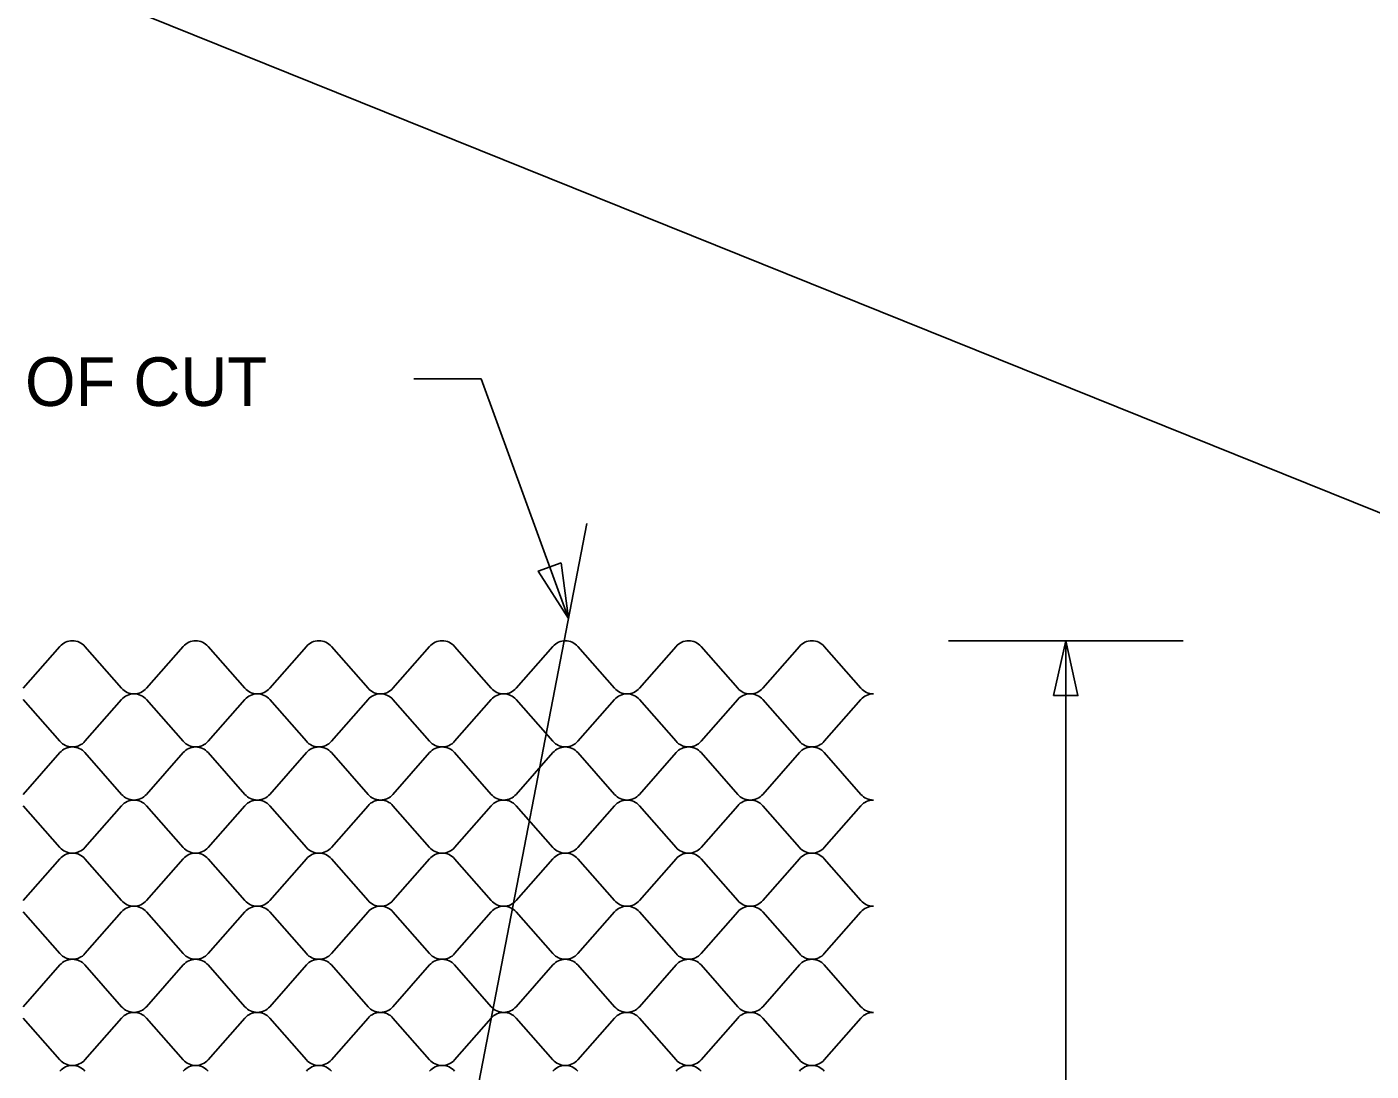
# Model space of a CAD drawing. Extents: x 638850 to 644908, y 297188 to 298900.
# Drawn here: x 643904.6 to 643981.9, y 297529.5 to 297589.6 of the extents above; entities that cross this region are included whole.
import ezdxf

# ---------------------------------------------------------------- set-up
doc = ezdxf.new("R2010")
doc.units = 0
for name, color, linetype in [('1', 7, 'Continuous'), ('3', 7, 'Continuous'), ('5', 7, 'Continuous'), ('6', 7, 'Continuous')]:
    doc.layers.add(name, color=color, linetype=linetype)

msp = doc.modelspace()

# ---------------------------------------------------------------- linework, layer by layer
at = {"layer": '1'}
msp.add_line((641027.32, 298753.995), (644908.141, 297188.079), dxfattribs=at)
at = {"layer": '3'}
msp.add_line((643936.815, 297560.99), (643898.749, 297364.187), dxfattribs=at)
at = {"layer": '5'}
for p, q in [((643904.39, 297551.512), (643906.499, 297553.913)), ((643907.935, 297553.913), (643910.045, 297551.512)), ((643911.481, 297551.512), (643913.59, 297553.913)), ((643915.026, 297553.913), (643917.136, 297551.512)), ((643918.571, 297551.512), (643920.681, 297553.913)), ((643922.117, 297553.913), (643924.227, 297551.512)), ((643925.662, 297551.512), (643927.772, 297553.913)), ((643929.208, 297553.913), (643931.318, 297551.512)), ((643932.753, 297551.512), (643934.863, 297553.913)), ((643936.299, 297553.913), (643938.409, 297551.512)), ((643939.844, 297551.512), (643941.954, 297553.913)), ((643943.389, 297553.913), (643945.499, 297551.512)), ((643946.935, 297551.512), (643949.044, 297553.913)), ((643950.48, 297553.913), (643952.59, 297551.512)), ((643906.499, 297548.456), (643904.39, 297550.858)), ((643910.045, 297550.858), (643907.935, 297548.456)), ((643913.59, 297548.456), (643911.481, 297550.858)), ((643917.136, 297550.858), (643915.026, 297548.456)), ((643920.681, 297548.456), (643918.571, 297550.858)), ((643924.227, 297550.858), (643922.117, 297548.456)), ((643927.772, 297548.456), (643925.662, 297550.858)), ((643931.318, 297550.858), (643929.208, 297548.456)), ((643934.863, 297548.456), (643932.753, 297550.858)), ((643938.409, 297550.858), (643936.299, 297548.456)), ((643941.954, 297548.456), (643939.844, 297550.858)), ((643945.499, 297550.858), (643943.389, 297548.456)), ((643949.044, 297548.456), (643946.935, 297550.858)), ((643952.59, 297550.858), (643950.48, 297548.456)), ((643904.39, 297545.401), (643906.499, 297547.803)), ((643907.935, 297547.803), (643910.045, 297545.401)), ((643911.481, 297545.401), (643913.59, 297547.803)), ((643915.026, 297547.803), (643917.136, 297545.401)), ((643918.571, 297545.401), (643920.681, 297547.803)), ((643922.117, 297547.803), (643924.227, 297545.401)), ((643925.662, 297545.401), (643927.772, 297547.803)), ((643929.208, 297547.803), (643931.318, 297545.401)), ((643932.753, 297545.401), (643934.863, 297547.803)), ((643936.299, 297547.803), (643938.409, 297545.401)), ((643939.844, 297545.401), (643941.954, 297547.803)), ((643943.389, 297547.803), (643945.499, 297545.401)), ((643946.935, 297545.401), (643949.044, 297547.803)), ((643950.48, 297547.803), (643952.59, 297545.401)), ((643906.499, 297542.346), (643904.39, 297544.748)), ((643910.045, 297544.748), (643907.935, 297542.346)), ((643913.59, 297542.346), (643911.481, 297544.748)), ((643917.136, 297544.748), (643915.026, 297542.346)), ((643920.681, 297542.346), (643918.571, 297544.748)), ((643924.227, 297544.748), (643922.117, 297542.346)), ((643927.772, 297542.346), (643925.662, 297544.748)), ((643931.318, 297544.748), (643929.208, 297542.346)), ((643934.863, 297542.346), (643932.753, 297544.748)), ((643938.409, 297544.748), (643936.299, 297542.346)), ((643941.954, 297542.346), (643939.844, 297544.748)), ((643945.499, 297544.748), (643943.389, 297542.346)), ((643949.044, 297542.346), (643946.935, 297544.748)), ((643952.59, 297544.748), (643950.48, 297542.346)), ((643904.39, 297539.291), (643906.499, 297541.693)), ((643907.935, 297541.693), (643910.045, 297539.291)), ((643911.481, 297539.291), (643913.59, 297541.693)), ((643915.026, 297541.693), (643917.136, 297539.291)), ((643918.571, 297539.291), (643920.681, 297541.693)), ((643922.117, 297541.693), (643924.227, 297539.291)), ((643925.662, 297539.291), (643927.772, 297541.693)), ((643929.208, 297541.693), (643931.318, 297539.291)), ((643932.753, 297539.291), (643934.863, 297541.693)), ((643936.299, 297541.693), (643938.409, 297539.291)), ((643939.844, 297539.291), (643941.954, 297541.693)), ((643943.389, 297541.693), (643945.499, 297539.291)), ((643946.935, 297539.291), (643949.044, 297541.693)), ((643950.48, 297541.693), (643952.59, 297539.291)), ((643906.499, 297536.236), (643904.39, 297538.638)), ((643910.045, 297538.638), (643907.935, 297536.236)), ((643913.59, 297536.236), (643911.481, 297538.638)), ((643917.136, 297538.638), (643915.026, 297536.236)), ((643920.681, 297536.236), (643918.571, 297538.638)), ((643924.227, 297538.638), (643922.117, 297536.236)), ((643927.772, 297536.236), (643925.662, 297538.638)), ((643931.318, 297538.638), (643929.208, 297536.236)), ((643934.863, 297536.236), (643932.753, 297538.638)), ((643938.409, 297538.638), (643936.299, 297536.236)), ((643941.954, 297536.236), (643939.844, 297538.638)), ((643945.499, 297538.638), (643943.389, 297536.236)), ((643949.044, 297536.236), (643946.935, 297538.638)), ((643952.59, 297538.638), (643950.48, 297536.236)), ((643904.39, 297533.181), (643906.499, 297535.583)), ((643907.935, 297535.583), (643910.045, 297533.181)), ((643911.481, 297533.181), (643913.59, 297535.583)), ((643915.026, 297535.583), (643917.136, 297533.181)), ((643918.571, 297533.181), (643920.681, 297535.583)), ((643922.117, 297535.583), (643924.227, 297533.181)), ((643925.662, 297533.181), (643927.772, 297535.583)), ((643929.208, 297535.583), (643931.318, 297533.181)), ((643932.753, 297533.181), (643934.863, 297535.583)), ((643936.299, 297535.583), (643938.409, 297533.181)), ((643939.844, 297533.181), (643941.954, 297535.583)), ((643943.389, 297535.583), (643945.499, 297533.181)), ((643946.935, 297533.181), (643949.044, 297535.583)), ((643950.48, 297535.583), (643952.59, 297533.181)), ((643906.499, 297530.126), (643904.39, 297532.528)), ((643910.045, 297532.528), (643907.935, 297530.126)), ((643913.59, 297530.126), (643911.481, 297532.528)), ((643917.136, 297532.528), (643915.026, 297530.126)), ((643920.681, 297530.126), (643918.571, 297532.528)), ((643924.227, 297532.528), (643922.117, 297530.126)), ((643927.772, 297530.126), (643925.662, 297532.528)), ((643931.318, 297532.528), (643929.208, 297530.126)), ((643934.863, 297530.126), (643932.753, 297532.528)), ((643938.409, 297532.528), (643936.299, 297530.126)), ((643941.954, 297530.126), (643939.844, 297532.528)), ((643945.499, 297532.528), (643943.389, 297530.126)), ((643949.044, 297530.126), (643946.935, 297532.528)), ((643952.59, 297532.528), (643950.48, 297530.126))]:
    msp.add_line(p, q, dxfattribs=at)
for centre, start_param, end_param in [((643907.217, 297553.361), 4.712389, 5.60341), ((643907.217, 297553.361), 3.821368, 4.712389), ((643914.308, 297553.361), 4.712389, 5.60341), ((643914.308, 297553.361), 3.821368, 4.712389), ((643921.399, 297553.361), 4.712389, 5.60341), ((643921.399, 297553.361), 3.821368, 4.712389), ((643928.49, 297553.361), 4.712389, 5.60341), ((643928.49, 297553.361), 3.821368, 4.712389), ((643935.581, 297553.361), 4.712389, 5.60341), ((643935.581, 297553.361), 3.821368, 4.712389), ((643942.671, 297553.361), 4.712389, 5.60341), ((643942.671, 297553.361), 3.821368, 4.712389), ((643949.762, 297553.361), 4.712389, 5.60341), ((643949.762, 297553.361), 3.821368, 4.712389), ((643910.763, 297552.064), 0.679775, 1.570796), ((643910.763, 297550.306), 4.712389, 5.60341), ((643910.763, 297552.064), 1.570796, 2.461818), ((643910.763, 297550.306), 3.821368, 4.712389), ((643917.854, 297552.064), 0.679775, 1.570796), ((643917.854, 297550.306), 4.712389, 5.60341), ((643917.854, 297552.064), 1.570796, 2.461818), ((643917.854, 297550.306), 3.821368, 4.712389), ((643924.945, 297552.064), 0.679775, 1.570796), ((643924.945, 297550.306), 4.712389, 5.60341), ((643924.945, 297552.064), 1.570796, 2.461818), ((643924.945, 297550.306), 3.821368, 4.712389), ((643932.035, 297552.064), 0.679775, 1.570796), ((643932.035, 297550.306), 4.712389, 5.60341), ((643932.035, 297552.064), 1.570796, 2.461818), ((643932.035, 297550.306), 3.821368, 4.712389), ((643939.126, 297552.064), 0.679775, 1.570796), ((643939.126, 297550.306), 4.712389, 5.60341), ((643939.126, 297552.064), 1.570796, 2.461818), ((643939.126, 297550.306), 3.821368, 4.712389), ((643946.217, 297552.064), 0.679775, 1.570796), ((643946.217, 297550.306), 4.712389, 5.60341), ((643946.217, 297552.064), 1.570796, 2.461818), ((643946.217, 297550.306), 3.821368, 4.712389), ((643953.308, 297552.064), 0.679775, 1.570336), ((643953.308, 297550.306), 4.712849, 5.60341), ((643907.217, 297549.009), 0.679775, 1.570796), ((643907.217, 297547.25), 4.712389, 5.60341), ((643907.217, 297549.009), 1.570796, 2.461818), ((643907.217, 297547.25), 3.821368, 4.712389), ((643914.308, 297549.009), 0.679775, 1.570796), ((643914.308, 297547.25), 4.712389, 5.60341), ((643914.308, 297549.009), 1.570796, 2.461818), ((643914.308, 297547.25), 3.821368, 4.712389), ((643921.399, 297549.009), 0.679775, 1.570796), ((643921.399, 297547.25), 4.712389, 5.60341), ((643921.399, 297549.009), 1.570796, 2.461818), ((643921.399, 297547.25), 3.821368, 4.712389), ((643928.49, 297549.009), 0.679775, 1.570796), ((643928.49, 297547.25), 4.712389, 5.60341), ((643928.49, 297549.009), 1.570796, 2.461818), ((643928.49, 297547.25), 3.821368, 4.712389), ((643935.581, 297549.009), 0.679775, 1.570796), ((643935.581, 297547.25), 4.712389, 5.60341), ((643935.581, 297549.009), 1.570796, 2.461818), ((643935.581, 297547.25), 3.821368, 4.712389), ((643942.671, 297549.009), 0.679775, 1.570796), ((643942.671, 297547.25), 4.712389, 5.60341), ((643942.671, 297549.009), 1.570796, 2.461818), ((643942.671, 297547.25), 3.821368, 4.712389), ((643949.762, 297549.009), 0.679775, 1.570796), ((643949.762, 297547.25), 4.712389, 5.60341), ((643949.762, 297549.009), 1.570796, 2.461818), ((643949.762, 297547.25), 3.821368, 4.712389), ((643910.763, 297545.954), 0.679775, 1.570796), ((643910.763, 297544.195), 4.712389, 5.60341), ((643910.763, 297545.954), 1.570796, 2.461818), ((643910.763, 297544.195), 3.821368, 4.712389), ((643917.854, 297545.954), 0.679775, 1.570796), ((643917.854, 297544.195), 4.712389, 5.60341), ((643917.854, 297545.954), 1.570796, 2.461818), ((643917.854, 297544.195), 3.821368, 4.712389), ((643924.945, 297545.954), 0.679775, 1.570796), ((643924.945, 297544.195), 4.712389, 5.60341), ((643924.945, 297545.954), 1.570796, 2.461818), ((643924.945, 297544.195), 3.821368, 4.712389), ((643932.035, 297545.954), 0.679775, 1.570796), ((643932.035, 297544.195), 4.712389, 5.60341), ((643932.035, 297545.954), 1.570796, 2.461818), ((643932.035, 297544.195), 3.821368, 4.712389), ((643939.126, 297545.954), 0.679775, 1.570796), ((643939.126, 297544.195), 4.712389, 5.60341), ((643939.126, 297545.954), 1.570796, 2.461818), ((643939.126, 297544.195), 3.821368, 4.712389), ((643946.217, 297545.954), 0.679775, 1.570796), ((643946.217, 297544.195), 4.712389, 5.60341), ((643946.217, 297545.954), 1.570796, 2.461818), ((643946.217, 297544.195), 3.821368, 4.712389), ((643953.308, 297545.954), 0.679775, 1.570336), ((643953.308, 297544.195), 4.712849, 5.60341), ((643907.217, 297542.899), 0.679775, 1.570796), ((643907.217, 297541.14), 4.712389, 5.60341), ((643907.217, 297542.899), 1.570796, 2.461818), ((643907.217, 297541.14), 3.821368, 4.712389), ((643914.308, 297542.899), 0.679775, 1.570796), ((643914.308, 297541.14), 4.712389, 5.60341), ((643914.308, 297542.899), 1.570796, 2.461818), ((643914.308, 297541.14), 3.821368, 4.712389), ((643921.399, 297542.899), 0.679775, 1.570796), ((643921.399, 297541.14), 4.712389, 5.60341), ((643921.399, 297542.899), 1.570796, 2.461818), ((643921.399, 297541.14), 3.821368, 4.712389), ((643928.49, 297542.899), 0.679775, 1.570796), ((643928.49, 297541.14), 4.712389, 5.60341), ((643928.49, 297542.899), 1.570796, 2.461818), ((643928.49, 297541.14), 3.821368, 4.712389), ((643935.581, 297542.899), 0.679775, 1.570796), ((643935.581, 297541.14), 4.712389, 5.60341), ((643935.581, 297542.899), 1.570796, 2.461818), ((643935.581, 297541.14), 3.821368, 4.712389), ((643942.671, 297542.899), 0.679775, 1.570796), ((643942.671, 297541.14), 4.712389, 5.60341), ((643942.671, 297542.899), 1.570796, 2.461818), ((643942.671, 297541.14), 3.821368, 4.712389), ((643949.762, 297542.899), 0.679775, 1.570796), ((643949.762, 297541.14), 4.712389, 5.60341), ((643949.762, 297542.899), 1.570796, 2.461818), ((643949.762, 297541.14), 3.821368, 4.712389), ((643910.763, 297539.844), 0.679775, 1.570796), ((643910.763, 297538.085), 4.712389, 5.60341), ((643910.763, 297539.844), 1.570796, 2.461818), ((643910.763, 297538.085), 3.821368, 4.712389), ((643917.854, 297539.844), 0.679775, 1.570796), ((643917.854, 297538.085), 4.712389, 5.60341), ((643917.854, 297539.844), 1.570796, 2.461818), ((643917.854, 297538.085), 3.821368, 4.712389), ((643924.945, 297539.844), 0.679775, 1.570796), ((643924.945, 297538.085), 4.712389, 5.60341), ((643924.945, 297539.844), 1.570796, 2.461818), ((643924.945, 297538.085), 3.821368, 4.712389), ((643932.035, 297539.844), 0.679775, 1.570796), ((643932.035, 297538.085), 4.712389, 5.60341), ((643932.035, 297539.844), 1.570796, 2.461818), ((643932.035, 297538.085), 3.821368, 4.712389), ((643939.126, 297539.844), 0.679775, 1.570796), ((643939.126, 297538.085), 4.712389, 5.60341), ((643939.126, 297539.844), 1.570796, 2.461818), ((643939.126, 297538.085), 3.821368, 4.712389), ((643946.217, 297539.844), 0.679775, 1.570796), ((643946.217, 297538.085), 4.712389, 5.60341), ((643946.217, 297539.844), 1.570796, 2.461818), ((643946.217, 297538.085), 3.821368, 4.712389), ((643953.308, 297539.844), 0.679775, 1.570336), ((643953.308, 297538.085), 4.712849, 5.60341), ((643907.217, 297536.789), 0.679775, 1.570796), ((643907.217, 297535.03), 4.712389, 5.60341), ((643907.217, 297536.789), 1.570796, 2.461818), ((643907.217, 297535.03), 3.821368, 4.712389), ((643914.308, 297536.789), 0.679775, 1.570796), ((643914.308, 297535.03), 4.712389, 5.60341), ((643914.308, 297536.789), 1.570796, 2.461818), ((643914.308, 297535.03), 3.821368, 4.712389), ((643921.399, 297536.789), 0.679775, 1.570796), ((643921.399, 297535.03), 4.712389, 5.60341), ((643921.399, 297536.789), 1.570796, 2.461818), ((643921.399, 297535.03), 3.821368, 4.712389), ((643928.49, 297536.789), 0.679775, 1.570796), ((643928.49, 297535.03), 4.712389, 5.60341), ((643928.49, 297536.789), 1.570796, 2.461818), ((643928.49, 297535.03), 3.821368, 4.712389), ((643935.581, 297536.789), 0.679775, 1.570796), ((643935.581, 297535.03), 4.712389, 5.60341), ((643935.581, 297536.789), 1.570796, 2.461818), ((643935.581, 297535.03), 3.821368, 4.712389), ((643942.671, 297536.789), 0.679775, 1.570796), ((643942.671, 297535.03), 4.712389, 5.60341), ((643942.671, 297536.789), 1.570796, 2.461818), ((643942.671, 297535.03), 3.821368, 4.712389), ((643949.762, 297536.789), 0.679775, 1.570796), ((643949.762, 297535.03), 4.712389, 5.60341), ((643949.762, 297536.789), 1.570796, 2.461818), ((643949.762, 297535.03), 3.821368, 4.712389), ((643910.763, 297533.734), 0.679775, 1.570796), ((643910.763, 297531.975), 4.712389, 5.60341), ((643910.763, 297533.734), 1.570796, 2.461818), ((643910.763, 297531.975), 3.821368, 4.712389), ((643917.854, 297533.734), 0.679775, 1.570796), ((643917.854, 297531.975), 4.712389, 5.60341), ((643917.854, 297533.734), 1.570796, 2.461818), ((643917.854, 297531.975), 3.821368, 4.712389), ((643924.945, 297533.734), 0.679775, 1.570796), ((643924.945, 297531.975), 4.712389, 5.60341), ((643924.945, 297533.734), 1.570796, 2.461818), ((643924.945, 297531.975), 3.821368, 4.712389), ((643932.035, 297533.734), 0.679775, 1.570796), ((643932.035, 297531.975), 4.712389, 5.60341), ((643932.035, 297533.734), 1.570796, 2.461818), ((643932.035, 297531.975), 3.821368, 4.712389), ((643939.126, 297533.734), 0.679775, 1.570796), ((643939.126, 297531.975), 4.712389, 5.60341), ((643939.126, 297533.734), 1.570796, 2.461818), ((643939.126, 297531.975), 3.821368, 4.712389), ((643946.217, 297533.734), 0.679775, 1.570796), ((643946.217, 297531.975), 4.712389, 5.60341), ((643946.217, 297533.734), 1.570796, 2.461818), ((643946.217, 297531.975), 3.821368, 4.712389), ((643953.308, 297533.734), 0.679775, 1.570336), ((643953.308, 297531.975), 4.712849, 5.60341), ((643907.217, 297530.679), 0.679775, 1.570796), ((643907.217, 297528.92), 4.712389, 5.60341), ((643907.217, 297530.679), 1.570796, 2.461818), ((643907.217, 297528.92), 3.821368, 4.712389), ((643914.308, 297530.679), 0.679775, 1.570796), ((643914.308, 297528.92), 4.712389, 5.60341), ((643914.308, 297530.679), 1.570796, 2.461818), ((643914.308, 297528.92), 3.821368, 4.712389), ((643921.399, 297530.679), 0.679775, 1.570796), ((643921.399, 297528.92), 4.712389, 5.60341), ((643921.399, 297530.679), 1.570796, 2.461818), ((643921.399, 297528.92), 3.821368, 4.712389), ((643928.49, 297530.679), 0.679775, 1.570796), ((643928.49, 297528.92), 4.712389, 5.60341), ((643928.49, 297530.679), 1.570796, 2.461818), ((643928.49, 297528.92), 3.821368, 4.712389), ((643935.581, 297530.679), 0.679775, 1.570796), ((643935.581, 297528.92), 4.712389, 5.60341), ((643935.581, 297530.679), 1.570796, 2.461818), ((643935.581, 297528.92), 3.821368, 4.712389), ((643942.671, 297530.679), 0.679775, 1.570796), ((643942.671, 297528.92), 4.712389, 5.60341), ((643942.671, 297530.679), 1.570796, 2.461818), ((643942.671, 297528.92), 3.821368, 4.712389), ((643949.762, 297530.679), 0.679775, 1.570796), ((643949.762, 297528.92), 4.712389, 5.60341), ((643949.762, 297530.679), 1.570796, 2.461818), ((643949.762, 297528.92), 3.821368, 4.712389)]:
    msp.add_ellipse(centre, major_axis=(-0.923, 0), ratio=0.952381, start_param=start_param, end_param=end_param, dxfattribs=at)
at = {"layer": '6'}
for p, q in [((643926.859, 297569.313), (643930.743, 297569.313)), ((643935.759, 297555.531), (643930.743, 297569.313)), ((643971.124, 297554.24), (643957.624, 297554.24)), ((643964.374, 297554.24), (643964.374, 297468.664))]:
    msp.add_line(p, q, dxfattribs=at)
for points in [[(643935.342, 297558.734), (643935.759, 297555.531), (643934.022, 297558.253)], [(643963.671, 297551.087), (643964.374, 297554.24), (643965.075, 297551.087)]]:
    msp.add_lwpolyline(points, close=True, dxfattribs=at)

# ---------------------------------------------------------------- texts
at = {"layer": '3'}
msp.add_text('ALIGNMENT OF CUT', height=2.799, dxfattribs=at).set_placement((643881.613, 297567.757))

doc.saveas('drawing.dxf')
